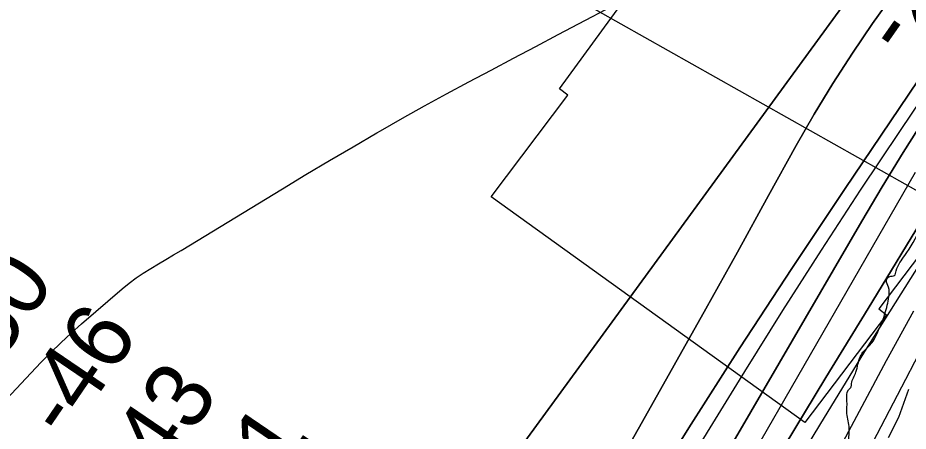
# Model space of a CAD drawing. Extents: x 3297735 to 3335592, y 670436 to 695807.
# Drawn here: x 3314511 to 3315407, y 683720 to 684136 of the extents above; entities that cross this region are included whole.
import ezdxf

# ---------------------------------------------------------------- set-up
doc = ezdxf.new("R2010")
doc.units = 0
for name, color, linetype in [('V-RIVR-EDGE', 7, 'Continuous'), ('V-RIVR-RANG', 7, 'Continuous'), ('V-RRAP-RVMT', 7, 'Continuous'), ('V-TOPO-DPTH', 7, 'Continuous'), ('V-TOPO-MAJR', 7, 'Continuous'), ('V-TOPO-MINR', 7, 'Continuous'), ('V-TOPO-WATR', 7, 'Continuous'), ('V-WETL-SWMP', 7, 'Continuous')]:
    doc.layers.add(name, color=color, linetype=linetype)

msp = doc.modelspace()

# ---------------------------------------------------------------- linework, layer by layer
at = {"layer": 'V-RIVR-EDGE'}
msp.add_spline([(3314332.49, 682283.88), (3314344.9, 682287.34), (3314358.11, 682294.67), (3314374.42, 682306.27), (3314394.23, 682317.08), (3314408.21, 682327.13), (3314425.7, 682339.88), (3314434.25, 682347.62), (3314443.2, 682360.39), (3314457.6, 682381.68), (3314472.41, 682411.9), (3314491.89, 682447.14), (3314503.96, 682468.44), (3314519.93, 682495.54), (3314540.57, 682530.4), (3314569.78, 682579.57), (3314586.92, 682612.5), (3314605.25, 682653.56), (3314623.97, 682696.17), (3314633.36, 682728.33), (3314641.57, 682755.46), (3314653.64, 682774.82), (3314666.86, 682788.36), (3314689.79, 682808.86), (3314699.9, 682821.24), (3314716.62, 682840.2), (3314742.69, 682874.26), (3314774.59, 682914.13), (3314793.27, 682940.45), (3314809.22, 682961.74), (3314829.46, 682991.55), (3314848.16, 683027.19), (3314871.52, 683064.75), (3314895.3, 683112.39), (3314930.72, 683167.75), (3314952.14, 683204.16), (3315057.23, 683357.85), (3315078.23, 683381.84), (3315092.99, 683392.28), (3315101.15, 683395.75), (3315113.56, 683398.05), (3315130.23, 683396.45), (3315136.44, 683396.05), (3315142.65, 683398.75), (3315151.58, 683404.93), (3315172.97, 683426.6), (3315192.78, 683442.06), (3315207.17, 683456.37), (3315216.51, 683472.25), (3315223.52, 683484.25), (3315237.14, 683502.83), (3315242.2, 683511.35), (3315243.01, 683524.54), (3315244.19, 683529.19), (3315255.48, 683547.77), (3315279.6, 683579.13), (3315294, 683598.87), (3315305.28, 683613.19), (3315309.97, 683627.14), (3315311.93, 683637.22), (3315317.77, 683644.96), (3315323.59, 683648.05), (3315323.6, 683652.31), (3315326.33, 683655.8), (3315330.61, 683660.83), (3315336.05, 683665.85), (3315339.95, 683675.54), (3315343.47, 683686.39), (3315346.59, 683695.69), (3315347.02, 683710.43), (3315347.43, 683722.45), (3315345.14, 683737.19), (3315345.17, 683749.99), (3315346.75, 683761.23), (3315349.48, 683764.32), (3315349.87, 683767.43), (3315354.17, 683779.05), (3315358.47, 683794.55), (3315362.36, 683800.36), (3315370.14, 683808.48), (3315374.42, 683815.84), (3315383.4, 683837.92), (3315387.32, 683854.98), (3315386.95, 683864.67), (3315385.03, 683871.27), (3315388.14, 683875.14), (3315392.8, 683876.29), (3315394.75, 683880.94), (3315403.32, 683896.43), (3315419.29, 683923.54), (3315433.69, 683947.55), (3315437.2, 683954.52), (3315436.83, 683961.11), (3315438, 683964.99), (3315450.86, 683988.61), (3315458.62, 683992.47), (3315462.51, 683995.17), (3315464.08, 684002.54), (3315468.77, 684016.49), (3315478.5, 684033.53), (3315498.34, 684056.75), (3315513.5, 684070.67), (3315521.28, 684082.29), (3315523.23, 684087.32), (3315534.89, 684097.76), (3315545.01, 684110.54), (3315557.06, 684124.08), (3315577.68, 684151.17), (3315590.51, 684164.33), (3315598.31, 684180.21), (3315604.16, 684192.6), (3315609.61, 684201.51), (3315623.63, 684224.74), (3315637.65, 684249.92), (3315651.66, 684270.43), (3315661.01, 684285.92), (3315665.69, 684296.38), (3315668.82, 684306.85), (3315671.54, 684310.72), (3315680.49, 684322.72), (3315685.93, 684326.58), (3315687.49, 684332.01), (3315687.51, 684337.44), (3315690.62, 684340.92), (3315706.17, 684356.78), (3315715.11, 684366.84), (3315728.72, 684382.71), (3315735.34, 684392), (3315740.79, 684400.13), (3315746.24, 684410.2), (3315754.02, 684419.87), (3315767.64, 684436.9), (3315797.18, 684465.14), (3315824.41, 684496.87), (3315835.68, 684508.87), (3315845.4, 684518.93), (3315855.91, 684533.25), (3315917.34, 684595.92), (3315957, 684638.09), (3315987.3, 684659.73), (3316015.28, 684684.48), (3316035.1, 684702.27), (3316044.05, 684713.5), (3316063.1, 684733.62), (3316100.42, 684768.43), (3316125.29, 684791.63), (3316138.51, 684803.62), (3316150.97, 684823.37), (3316159.55, 684843.13), (3316165.42, 684865.99), (3316173.99, 684881.48), (3316197.71, 684908.18), (3316229.61, 684945.33), (3316249.82, 684965.06), (3316275.47, 684987.88), (3316301.52, 685015.35), (3316311.24, 685022.31), (3316314.74, 685028.11), (3316324.84, 685037.01), (3316331.06, 685041.26), (3316337.27, 685045.12), (3316343.88, 685050.92), (3316349.72, 685059.83), (3316371.5, 685083.43), (3316388.59, 685096.18), (3316398.7, 685107.41), (3316416.19, 685122.87), (3316443.39, 685146.08), (3316453.89, 685155.74), (3316462.82, 685158.82), (3316468.64, 685163.46), (3316479.54, 685177.01), (3316494.69, 685189.77), (3316513.34, 685202.13), (3316536.65, 685221.08), (3316559.19, 685238.47), (3316587.17, 685262.45), (3316636.9, 685301.49), (3316712.28, 685357.54), (3316745.31, 685384.99), (3316768.23, 685402.39), (3316780.67, 685413.21), (3316806.33, 685440.68), (3316819.16, 685455.39), (3316844.44, 685481.7), (3316866.97, 685499.48), (3316882.51, 685511.08), (3316905.85, 685537.39), (3316931.9, 685564.08), (3316969.21, 685598.5), (3316985.92, 685613.59), (3317001.86, 685628.67), (3317017.8, 685644.53), (3317028.68, 685652.65), (3317037.23, 685661.16), (3317052.77, 685673.53), (3317075.3, 685687.82), (3317092.39, 685696.31), (3317103.26, 685703.27), (3317111.03, 685709.84), (3317130.87, 685733.84), (3317147.6, 685754.74), (3317177.16, 685789.18), (3317206.31, 685816.64), (3317272.79, 685885.12), (3317325.67, 685938.89), (3317356.77, 685972.16), (3317386.71, 686002.34), (3317409.64, 686022.45), (3317459.38, 686063.82), (3317493.18, 686088.94), (3317516.11, 686108.66), (3317520.01, 686116.02), (3317520.41, 686123), (3317527.04, 686135.78), (3317538.34, 686157.08), (3317553.89, 686174.89), (3317576.04, 686194.22), (3317585.76, 686203.89), (3317597.05, 686222.09), (3317609.5, 686237.57), (3317632.05, 686261.95), (3317642.16, 686270.84), (3317659.25, 686280.88), (3317668.58, 686290.17), (3317678.68, 686299.45), (3317692.67, 686308.33), (3317712.1, 686324.19), (3317733.86, 686344.3), (3317749.03, 686362.49), (3317772.75, 686387.25), (3317794.13, 686406.59), (3317815.49, 686421.66), (3317821.72, 686429.79), (3317831.45, 686444.5), (3317837.3, 686456.89), (3317843.89, 686458.43), (3317852.43, 686461.9), (3317865.64, 686468.46), (3317881.56, 686479.28), (3317892.45, 686489.33), (3317902.56, 686501.72), (3317906.85, 686510.63), (3317912.32, 686528.84), (3317916.61, 686539.69), (3317920.89, 686544.72), (3317931.77, 686551.67), (3317955.46, 686567.51), (3317973.73, 686582.98), (3317979.95, 686591.88), (3317987.35, 686602.72), (3318007.57, 686624.78), (3318020.39, 686634.83), (3318018.46, 686637.55), (3318030.91, 686653.42), (3318034.78, 686650.69), (3318039.45, 686656.89), (3318050.33, 686664.62), (3318082.55, 686680.82), (3318124.1, 686700.89), (3318142.75, 686715.97), (3318149.36, 686724.09), (3318148.6, 686727.59), (3318152.1, 686732.62), (3318161.82, 686744.62), (3318168.45, 686756.23), (3318174.67, 686766.3), (3318184.4, 686779.46), (3318196.08, 686795.33), (3318211.63, 686812.75), (3318220.97, 686823.97), (3318223.7, 686833.27), (3318227.6, 686840.63), (3318232.66, 686847.21), (3318235.79, 686857.67), (3318240.07, 686864.64), (3318252.91, 686883.22), (3318274.69, 686907.6), (3318298.01, 686928.49), (3318327.13, 686944.7), (3318349.26, 686951.63), (3318362.06, 686955.09), (3318370.22, 686961.27), (3318383.46, 686983.73), (3318391.25, 686996.51), (3318395.14, 686999.99), (3318401.73, 686999.97), (3318407.55, 687001.12), (3318412.6, 687003.82), (3318416.49, 687008.86), (3318422.71, 687016.98), (3318440.6, 687037.49), (3318448.75, 687040.19), (3318453.03, 687042.89), (3318455.76, 687051.42), (3318462.38, 687060.32), (3318484.92, 687082.76), (3318499.31, 687098.23), (3318510.59, 687111), (3318518.77, 687124.94), (3318525, 687134.62), (3318537.83, 687148.55), (3318566.2, 687172.14), (3318582.53, 687190.71), (3318592.64, 687203.1), (3318612.48, 687228.64), (3318628.44, 687251.87), (3318642.05, 687266.57), (3318646.35, 687279.75), (3318655.68, 687290.58), (3318665.01, 687298.71), (3318672.79, 687309.16), (3318676.7, 687321.17), (3318685.65, 687333.94), (3318691.49, 687344.4), (3318699.27, 687352.91), (3318716.37, 687367.22), (3318716.79, 687379.24), (3318717.6, 687392.04), (3318724.22, 687404.82), (3318732, 687415.66), (3318742.88, 687423.77), (3318760.35, 687430.71), (3318770.05, 687431.07), (3318780.9, 687428.33), (3318786.73, 687436.46), (3318804.23, 687454.26), (3318817.46, 687473.23), (3318829.91, 687487.55), (3318848.96, 687509.6), (3318869.19, 687534.37), (3318894.08, 687564.56), (3318929.49, 687611.78), (3318945.82, 687629.19), (3318962.93, 687646.99), (3318977.7, 687660.53), (3318993.65, 687679.88), (3319024.36, 687709.28), (3319059.37, 687753.01), (3319086.2, 687782.03), (3319108.76, 687809.51), (3319125.86, 687827.3), (3319135.21, 687842.41), (3319146.89, 687859.44), (3319161.67, 687877.63), (3319172.56, 687889.63), (3319185.79, 687908.6), (3319206.81, 687940.73), (3319238.34, 687987.58), (3319258.18, 688014.29), (3319282.31, 688048.74), (3319299.82, 688074.29), (3319310.71, 688085.9), (3319319.65, 688093.25), (3319326.26, 688101.37), (3319337.16, 688116.08), (3319351.92, 688127.68), (3319358.93, 688137.36), (3319372.55, 688156.33), (3319390.83, 688181.1), (3319409.12, 688207.04), (3319418.85, 688220.59), (3319428.57, 688231.03), (3319452.68, 688254.63), (3319466.67, 688269.33), (3319477.96, 688285.59), (3319487.29, 688294.49), (3319498.17, 688304.55), (3319498.19, 688312.3), (3319502.08, 688317.33), (3319523.48, 688343.65), (3319546.04, 688372.29), (3319572.1, 688405.58), (3319583.39, 688420.29), (3319604.77, 688443.12), (3319614.49, 688453.95), (3319630.05, 688470.2), (3319645.61, 688490.33), (3319664.28, 688513.94), (3319677.9, 688534.07), (3319689.59, 688553.04), (3319707.1, 688579.37), (3319721.91, 688607.25)], degree=3, dxfattribs=at)
at = {"layer": 'V-RIVR-RANG'}
msp.add_line((3315814.05, 683736.6), (3314925.8, 684238.01), dxfattribs=at)
at = {"layer": 'V-RRAP-RVMT'}
for p, q in [((3315055.97, 684064.39), (3315126.24, 684160.7)), ((3314987.15, 683955.56), (3315064.36, 684057.74)), ((3315064.36, 684057.74), (3315055.97, 684064.39)), ((3315302.6, 683728.45), (3314987.15, 683955.56)), ((3315456.46, 683947.8), (3315377.04, 683842.83)), ((3315377.04, 683842.83), (3315384.84, 683836.79)), ((3315384.84, 683836.79), (3315302.6, 683728.45))]:
    msp.add_line(p, q, dxfattribs=at)
at = {"layer": 'V-TOPO-DPTH'}
for points in [[(3314731.08, 683031.65), (3314756.8, 683069.7), (3314782.58, 683107.69), (3315004.18, 683433.32), (3315019.67, 683456.41), (3315034.94, 683479.63), (3315049.89, 683503.06), (3315064.63, 683526.62), (3315135.63, 683641.86), (3315186.21, 683722.83), (3315237.45, 683803.38), (3315289.67, 683883.28), (3315342.56, 683962.77), (3315444.29, 684113.64), (3315456.77, 684131.44), (3315469.68, 684148.92), (3315483.21, 684165.91), (3315497.17, 684182.58), (3315674.09, 684386.14), (3315723.94, 684442.99), (3315774.14, 684499.53), (3315824.84, 684555.62), (3315875.87, 684611.41), (3315935.98, 684676.53)], [(3315935.98, 684676.53), (3315875.87, 684611.41), (3315824.84, 684555.62), (3315774.14, 684499.53), (3315723.94, 684442.99), (3315674.09, 684386.14), (3315497.17, 684182.58), (3315483.21, 684165.91), (3315469.68, 684148.92), (3315456.77, 684131.44), (3315444.29, 684113.64), (3315342.56, 683962.77), (3315289.67, 683883.28), (3315237.45, 683803.38), (3315186.21, 683722.83), (3315135.63, 683641.86), (3315064.63, 683526.62), (3315049.89, 683503.06), (3315034.94, 683479.63), (3315019.67, 683456.41), (3315004.18, 683433.32), (3314782.58, 683107.69), (3314756.8, 683069.7), (3314731.08, 683031.65)], [(3315101.57, 683662.13), (3315139.52, 683729.31), (3315171.45, 683786.05), (3315203.25, 683842.86), (3315234.86, 683899.77), (3315266.34, 683956.76), (3315294.19, 684007.38), (3315312.17, 684038.78), (3315330.84, 684069.75), (3315350.56, 684100.06), (3315370.98, 684129.93), (3315406.07, 684179.44)], [(3315406.07, 684179.44), (3315370.98, 684129.93), (3315350.56, 684100.06), (3315330.84, 684069.75), (3315312.17, 684038.78), (3315294.19, 684007.38), (3315266.34, 683956.76), (3315234.86, 683899.77), (3315203.25, 683842.86), (3315171.45, 683786.05), (3315139.52, 683729.31), (3315101.57, 683662.13)], [(3314513.37, 683038.54), (3314533.4, 683062.72), (3314551.61, 683084.74), (3314569.79, 683106.78), (3314587.93, 683128.85), (3314606.04, 683150.94), (3314778.83, 683362.09), (3314803.92, 683393.64), (3314828.41, 683425.63), (3314852, 683458.3), (3314874.98, 683491.41), (3314911.27, 683545.28), (3314915.64, 683551.81), (3314919.98, 683558.36), (3314924.27, 683564.94), (3314928.54, 683571.53), (3314953.58, 683610.51), (3314970.58, 683636.46), (3314987.87, 683662.19), (3315005.62, 683687.62), (3315023.66, 683712.85), (3315358.08, 684171.64)], [(3315358.08, 684171.64), (3315023.66, 683712.85), (3315005.62, 683687.62), (3314987.87, 683662.19), (3314970.58, 683636.46), (3314953.58, 683610.51), (3314928.54, 683571.53), (3314924.27, 683564.94), (3314919.98, 683558.36), (3314915.64, 683551.81), (3314911.27, 683545.28), (3314874.98, 683491.41), (3314852, 683458.3), (3314828.41, 683425.63), (3314803.92, 683393.64), (3314778.83, 683362.09), (3314606.04, 683150.94), (3314587.93, 683128.85), (3314569.79, 683106.78), (3314551.61, 683084.74), (3314533.4, 683062.72), (3314513.37, 683038.54)], [(3315549.87, 684136.04), (3315529.27, 684107.01), (3315509.62, 684077.34), (3315490.6, 684047.22), (3315366.31, 683843.12), (3315324.05, 683773.65), (3315281.83, 683704.16), (3315239.66, 683634.64), (3315197.54, 683565.09), (3315139.22, 683468.72), (3315126.07, 683447.48), (3315112.64, 683426.42), (3315098.79, 683405.64), (3315084.66, 683385.03), (3314951.92, 683195.56), (3314910.18, 683135.47), (3314868.78, 683075.14), (3314827.89, 683014.48)], [(3315549.87, 684136.04), (3315529.27, 684107.01), (3315509.62, 684077.34), (3315490.6, 684047.22), (3315366.31, 683843.12), (3315324.05, 683773.65), (3315281.83, 683704.16), (3315239.66, 683634.64), (3315197.54, 683565.09), (3315139.22, 683468.72), (3315126.07, 683447.48), (3315112.64, 683426.42), (3315098.79, 683405.64), (3315084.66, 683385.03), (3314951.92, 683195.56), (3314910.18, 683135.47), (3314868.78, 683075.14), (3314827.89, 683014.48)], [(3315423.24, 684033.97), (3315401.53, 684000.07), (3315380.51, 683965.74), (3315359.95, 683931.13), (3315220.01, 683689.98)], [(3315220.01, 683689.98), (3315359.95, 683931.13), (3315380.51, 683965.74), (3315401.53, 684000.07), (3315423.24, 684033.97)], [(3314795.53, 682853.47), (3315065.64, 683245.92), (3315082.24, 683270), (3315098.86, 683294.08), (3315115.5, 683318.13), (3315132.17, 683342.17), (3315157.98, 683379.37), (3315161.71, 683384.83), (3315165.37, 683390.34), (3315168.93, 683395.91), (3315172.44, 683401.52), (3315188.76, 683428.18), (3315200.19, 683447.25), (3315211.4, 683466.45), (3315222.25, 683485.86), (3315232.87, 683505.4), (3315243.28, 683524.99), (3315258.93, 683554.42), (3315274.59, 683583.84), (3315290.26, 683613.26), (3315305.95, 683642.67), (3315384.92, 683790.64), (3315412.45, 683840.66)]]:
    msp.add_lwpolyline(points, dxfattribs=at)
at = {"layer": 'V-TOPO-MAJR'}
msp.add_lwpolyline([(3314380.14, 683624.64), (3314534.32, 683788.55), (3314544.16, 683798.69), (3314554.2, 683808.61), (3314564.56, 683818.22), (3314575.11, 683827.62), (3314616.09, 683862.96), (3314622.94, 683868.55), (3314629.98, 683873.88), (3314637.3, 683878.82), (3314644.81, 683883.49), (3314652.45, 683887.99), (3314660.08, 683892.51), (3314667.68, 683897.07), (3314675.27, 683901.65), (3314777.24, 683963.62), (3314800.84, 683977.86), (3314824.51, 683992.01), (3314848.26, 684006), (3314872.07, 684019.9), (3314875.82, 684022.08), (3314897.87, 684034.68), (3314920.02, 684047.12), (3314942.3, 684059.3), (3314964.68, 684071.31), (3314987.13, 684083.2), (3315009.58, 684095.08), (3315032.03, 684106.96), (3315054.48, 684118.85), (3315130.12, 684158.88)], dxfattribs=at)
at = {"layer": 'V-TOPO-MINR'}
for points in [[(3314664.68, 682899.58), (3315009.21, 683407), (3315029.91, 683437.94), (3315050.34, 683469.07), (3315070.35, 683500.47), (3315090.08, 683532.05), (3315242.53, 683779.79), (3315280.72, 683841), (3315319.43, 683901.89), (3315358.88, 683962.29), (3315398.84, 684022.37), (3315462.64, 684117.01), (3315471.29, 684129.37), (3315480.22, 684141.51), (3315489.58, 684153.33), (3315499.21, 684164.93), (3315590.65, 684271.25), (3315646.48, 684335.62), (3315702.66, 684399.68), (3315759.37, 684463.28), (3315816.44, 684526.56), (3315953.91, 684677.74)], [(3314731.08, 683031.65), (3314756.8, 683069.7), (3314782.58, 683107.69), (3315004.18, 683433.32), (3315019.67, 683456.41), (3315034.94, 683479.63), (3315049.89, 683503.06), (3315064.63, 683526.62), (3315135.63, 683641.86), (3315186.21, 683722.83), (3315237.45, 683803.38), (3315289.67, 683883.28), (3315342.56, 683962.77), (3315444.29, 684113.64), (3315456.77, 684131.44), (3315469.68, 684148.92), (3315483.21, 684165.91), (3315497.17, 684182.58), (3315674.09, 684386.14), (3315723.94, 684442.99), (3315774.14, 684499.53), (3315824.84, 684555.62), (3315875.87, 684611.41), (3315935.98, 684676.53)], [(3314831.86, 682991.8), (3315089.6, 683356.88), (3315109.58, 683385.86), (3315129.13, 683415.12), (3315148.04, 683444.8), (3315166.51, 683474.77), (3315272.78, 683651.47), (3315317.82, 683725.68), (3315363.25, 683799.65), (3315409.29, 683873.26), (3315455.71, 683946.61), (3315524.95, 684055.04), (3315537.31, 684073.82), (3315550.02, 684092.35), (3315563.25, 684110.52), (3315576.82, 684128.45), (3315872.17, 684507.4), (3315896.51, 684538.15), (3315921.17, 684568.66)], [(3315101.57, 683662.13), (3315139.52, 683729.31), (3315171.45, 683786.05), (3315203.25, 683842.86), (3315234.86, 683899.77), (3315266.34, 683956.76), (3315294.19, 684007.38), (3315312.17, 684038.78), (3315330.84, 684069.75), (3315350.56, 684100.06), (3315370.98, 684129.93), (3315406.07, 684179.44)], [(3315358.08, 684171.64), (3315023.66, 683712.85), (3315005.62, 683687.62), (3314987.87, 683662.19), (3314970.58, 683636.46), (3314953.58, 683610.51), (3314928.54, 683571.53), (3314924.27, 683564.94), (3314919.98, 683558.36), (3314915.64, 683551.81), (3314911.27, 683545.28), (3314874.98, 683491.41), (3314852, 683458.3), (3314828.41, 683425.63), (3314803.92, 683393.64), (3314778.83, 683362.09), (3314606.04, 683150.94), (3314587.93, 683128.85), (3314569.79, 683106.78), (3314551.61, 683084.74), (3314533.4, 683062.72), (3314513.37, 683038.54)], [(3315220.01, 683689.98), (3315359.95, 683931.13), (3315380.51, 683965.74), (3315401.53, 684000.07), (3315423.24, 684033.97)], [(3314716.8, 682871.79), (3314875.81, 683113.99), (3314911.85, 683168.41), (3314948.17, 683222.63), (3314984.92, 683276.57), (3315021.96, 683330.32), (3315079.61, 683413.27), (3315087.93, 683425.47), (3315096.09, 683437.76), (3315104.03, 683450.21), (3315111.81, 683462.75), (3315147.07, 683520.75), (3315172.22, 683562.45), (3315197.16, 683604.28), (3315221.79, 683646.29), (3315246.21, 683688.43), (3315413.96, 683980.35)], [(3314795.53, 682853.47), (3315065.64, 683245.92), (3315082.24, 683270), (3315098.86, 683294.08), (3315115.5, 683318.13), (3315132.17, 683342.17), (3315157.98, 683379.37), (3315161.71, 683384.83), (3315165.37, 683390.34), (3315168.93, 683395.91), (3315172.44, 683401.52), (3315188.76, 683428.18), (3315200.19, 683447.25), (3315211.4, 683466.45), (3315222.25, 683485.86), (3315232.87, 683505.4), (3315243.28, 683524.99), (3315258.93, 683554.42), (3315274.59, 683583.84), (3315290.26, 683613.26), (3315305.95, 683642.67), (3315384.92, 683790.64), (3315412.45, 683840.66)], [(3314918.01, 682991.45), (3314961.83, 683056.16), (3315005.72, 683120.82), (3315049.72, 683185.4), (3315093.8, 683249.93), (3315163.27, 683351.45), (3315172.56, 683365.25), (3315181.71, 683379.14), (3315190.65, 683393.17), (3315199.44, 683407.29), (3315240.49, 683474.34), (3315269.2, 683522.34), (3315297.25, 683570.71), (3315324.28, 683619.66), (3315350.66, 683668.98), (3315404.26, 683771.78), (3315422.49, 683806.71)]]:
    msp.add_lwpolyline(points, dxfattribs=at)
at = {"layer": 'V-TOPO-WATR'}
msp.add_lwpolyline([(3314827.89, 683014.48), (3314868.78, 683075.14), (3314910.18, 683135.47), (3314951.92, 683195.56), (3315084.66, 683385.03), (3315098.79, 683405.64), (3315112.64, 683426.42), (3315126.07, 683447.48), (3315139.22, 683468.72), (3315197.54, 683565.09), (3315239.66, 683634.64), (3315281.83, 683704.16), (3315324.05, 683773.65), (3315366.31, 683843.12), (3315490.6, 684047.22), (3315509.62, 684077.34), (3315529.27, 684107.01), (3315549.87, 684136.04)], dxfattribs=at)
at = {"layer": 'V-WETL-SWMP'}
msp.add_lwpolyline([(3315387.07, 683713.23), (3315397.47, 683733.71), (3315407.43, 683761.73)], dxfattribs=at)

# ---------------------------------------------------------------- texts
at = {"layer": 'V-RIVR-RANG'}
for s, rotation, p in [('-25', 54.96536, (3315402.19, 684094.99)), ('-50', 55.74267, (3314476.47, 683763.66)), ('-46', 55.74267, (3314560.61, 683709.56)), ('-43', 55.74267, (3314641.35, 683650.45)), ('-41', 55.74267, (3314733.51, 683608.13))]:
    msp.add_text(s, height=67, rotation=rotation, dxfattribs=at).set_placement(p)

doc.saveas('drawing.dxf')
